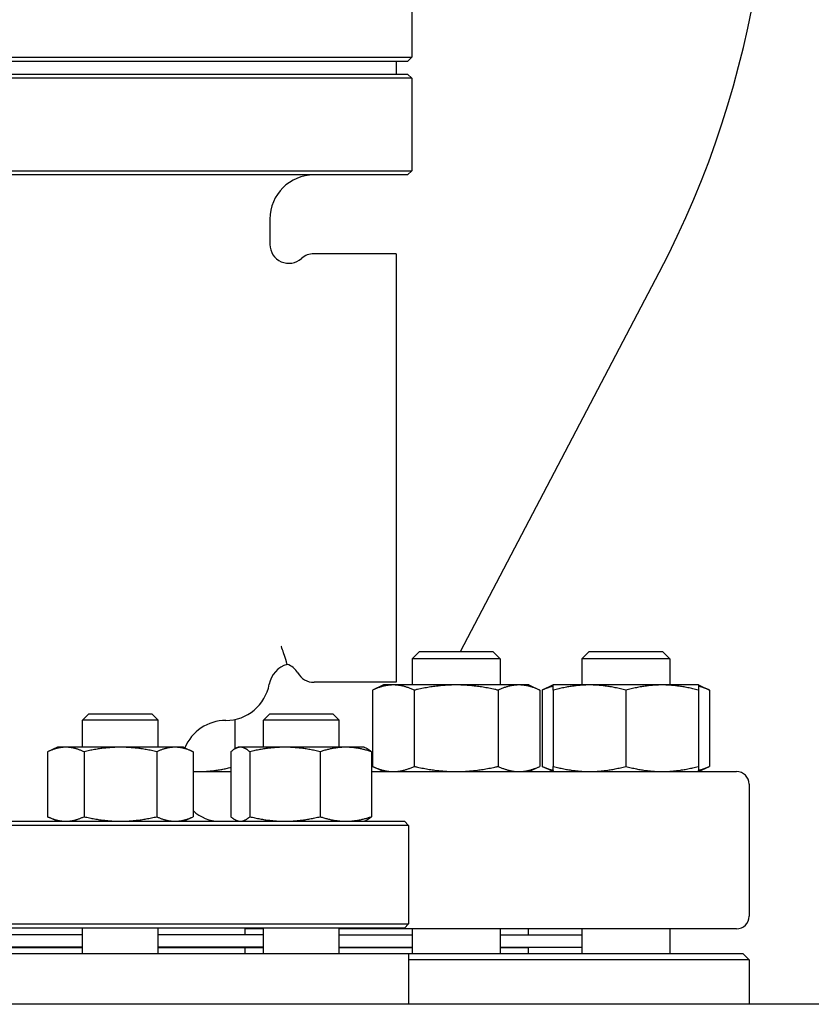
# Model space of a CAD drawing. Header units: inches. Extents: x 36 to 1719, y -84 to 1122.
# Tile 451 of 571: x 1434 to 1442, y 415 to 425. Entities that reach past the tile are written whole.
import ezdxf

# ---------------------------------------------------------------- set-up
doc = ezdxf.new("R2010")
doc.units = ezdxf.units.IN
doc.header["$LTSCALE"] = 48
doc.header["$MEASUREMENT"] = 0
doc.layers.add('Visible (ANSI)', color=7, linetype='Continuous', lineweight=30)

msp = doc.modelspace()

# ---------------------------------------------------------------- linework, layer by layer
at = {"layer": 'Visible (ANSI)'}
for p, q in [((1437.75537, 425.72836), (1437.75537, 424.81169)), ((1429.44287, 424.81169), (1437.75537, 424.81169)), ((1437.7137, 424.77002), (1437.75537, 424.81169)), ((1437.7137, 424.77002), (1429.48454, 424.77002)), ((1437.59912, 424.77002), (1437.59912, 424.64502)), ((1437.75537, 424.60336), (1429.44287, 424.60336)), ((1429.48454, 424.64502), (1437.7137, 424.64502)), ((1437.7137, 424.64502), (1437.75537, 424.60336)), ((1437.75537, 424.60336), (1437.75537, 423.68669)), ((1429.44287, 423.68669), (1437.75537, 423.68669)), ((1437.7137, 423.64502), (1429.48454, 423.64502)), ((1437.7137, 423.64502), (1437.75537, 423.68669)), ((1436.34912, 423.20752), (1436.34912, 422.95578)), ((1437.59912, 422.86377), (1436.78662, 422.86377)), ((1437.59912, 422.86377), (1437.59912, 418.61377)), ((1438.23831, 418.91877), (1440.2078, 422.6761)), ((1437.83073, 418.91877), (1437.75781, 418.84586)), ((1437.83073, 418.91877), (1438.5599, 418.91877)), ((1438.5599, 418.91877), (1438.63281, 418.84586)), ((1439.51305, 418.91877), (1439.44014, 418.84586)), ((1439.51305, 418.91877), (1440.24222, 418.91877)), ((1440.24222, 418.91877), (1440.31514, 418.84586)), ((1438.63281, 418.84586), (1437.75781, 418.84586)), ((1437.75781, 418.84586), (1437.75781, 418.58777)), ((1438.63281, 418.84586), (1438.63281, 418.58777)), ((1440.31514, 418.84586), (1439.44014, 418.84586)), ((1439.44014, 418.84586), (1439.44014, 418.58777)), ((1440.31514, 418.84586), (1440.31514, 418.58777)), ((1437.59912, 418.61377), (1436.78662, 418.61377)), ((1437.47631, 418.58777), (1437.36508, 418.53591)), ((1437.36508, 418.53591), (1437.36508, 417.78064)), ((1437.57264, 418.58777), (1437.47631, 418.58777)), ((1438.19531, 418.58777), (1437.57264, 418.58777)), ((1437.7802, 418.53591), (1437.7802, 417.78064)), ((1438.81799, 418.58777), (1438.19531, 418.58777)), ((1438.61043, 418.53591), (1438.61043, 417.78064)), ((1438.91431, 418.58777), (1438.81799, 418.58777)), ((1438.91431, 418.58777), (1439.02554, 418.53591)), ((1439.02554, 418.53591), (1439.02554, 417.78064)), ((1439.15864, 418.58777), (1439.04741, 418.53591)), ((1439.04741, 418.53591), (1439.04741, 417.78064)), ((1439.51814, 418.58777), (1439.15864, 418.58777)), ((1439.15864, 418.53591), (1439.15864, 417.78064)), ((1440.23714, 418.58777), (1439.51814, 418.58777)), ((1439.87764, 418.53591), (1439.87764, 417.78064)), ((1440.59664, 418.58777), (1440.23714, 418.58777)), ((1440.59664, 418.58777), (1440.70787, 418.53591)), ((1440.59664, 418.53591), (1440.59664, 417.78064)), ((1440.70787, 418.53591), (1440.70787, 417.78064)), ((1434.55426, 418.30127), (1434.49176, 418.23877)), ((1435.24176, 418.23877), (1434.49176, 418.23877)), ((1434.49176, 417.97027), (1434.49176, 418.23877)), ((1434.55426, 418.30127), (1435.17926, 418.30127)), ((1435.17926, 418.30127), (1435.24176, 418.23877)), ((1435.24176, 417.97027), (1435.24176, 418.23877)), ((1436.00044, 418.24538), (1436.00044, 417.9537)), ((1436.34697, 418.30127), (1436.28447, 418.23877)), ((1437.03447, 418.23877), (1436.28447, 418.23877)), ((1436.28447, 417.97027), (1436.28447, 418.23877)), ((1436.34697, 418.30127), (1436.97197, 418.30127)), ((1436.97197, 418.30127), (1437.03447, 418.23877)), ((1437.03447, 417.97027), (1437.03447, 418.23877)), ((1434.24176, 417.97027), (1434.14507, 417.92519)), ((1434.32549, 417.97027), (1434.24176, 417.97027)), ((1434.86676, 417.97027), (1434.32549, 417.97027)), ((1435.40802, 417.97027), (1434.86676, 417.97027)), ((1435.49176, 417.97027), (1435.40802, 417.97027)), ((1435.49176, 417.97027), (1435.58845, 417.92519)), ((1436.03447, 417.97027), (1436.01242, 417.95999)), ((1436.05577, 417.97027), (1436.03447, 417.97027)), ((1436.49771, 417.97027), (1436.05577, 417.97027)), ((1437.10141, 417.97027), (1436.49771, 417.97027)), ((1437.28447, 417.97027), (1437.10141, 417.97027)), ((1437.28447, 417.97027), (1437.30652, 417.95999)), ((1434.14507, 417.92519), (1434.14507, 417.28136)), ((1434.50591, 417.92519), (1434.50591, 417.28136)), ((1435.2276, 417.92519), (1435.2276, 417.28136)), ((1435.58845, 417.92519), (1435.58845, 417.28136)), ((1435.96237, 417.92519), (1435.96237, 417.28136)), ((1436.14916, 417.92519), (1436.14916, 417.28136)), ((1436.84626, 417.92519), (1436.84626, 417.28136)), ((1437.35657, 417.92519), (1437.35657, 417.28136)), ((1437.47631, 417.72877), (1437.36508, 417.78064)), ((1438.91431, 417.72877), (1439.02554, 417.78064)), ((1439.15864, 417.72877), (1439.04741, 417.78064)), ((1440.59664, 417.72877), (1440.70787, 417.78064)), ((1435.58845, 417.72877), (1435.96237, 417.72877)), ((1437.35657, 417.72877), (1440.97412, 417.72877)), ((1441.09912, 417.60377), (1441.09912, 416.29377)), ((1434.24176, 417.23627), (1434.14507, 417.28136)), ((1435.49176, 417.23627), (1435.58845, 417.28136)), ((1437.72412, 417.19461), (1429.47412, 417.19461)), ((1429.51579, 417.23627), (1437.68245, 417.23627)), ((1436.03447, 417.23627), (1436.01242, 417.24655)), ((1437.28447, 417.23627), (1437.30652, 417.24655)), ((1437.68245, 417.23627), (1437.72412, 417.19461)), ((1437.72412, 417.19461), (1437.72412, 416.21794)), ((1429.47412, 416.21794), (1437.72412, 416.21794)), ((1437.68245, 416.17627), (1437.72412, 416.21794)), ((1437.68245, 416.17627), (1429.51579, 416.17627)), ((1432.70648, 416.11377), (1434.49176, 416.11377)), ((1434.49176, 416.10877), (1432.70648, 416.10877)), ((1434.49176, 415.92377), (1434.49176, 416.17627)), ((1435.24176, 415.92377), (1435.24176, 416.17627)), ((1435.24176, 416.11377), (1436.09912, 416.11377)), ((1436.28447, 416.10877), (1435.24176, 416.10877)), ((1435.97412, 416.10877), (1435.97412, 416.11377)), ((1436.09912, 416.17627), (1436.09912, 416.11377)), ((1436.28447, 416.16877), (1436.09912, 416.16877)), ((1436.28447, 415.92377), (1436.28447, 416.17627)), ((1437.03447, 415.92377), (1437.03447, 416.17627)), ((1440.97412, 416.16877), (1437.03447, 416.16877)), ((1437.03447, 416.10877), (1437.75781, 416.10877)), ((1437.75781, 416.16877), (1437.75781, 415.92377)), ((1438.63281, 416.16877), (1438.63281, 415.92377)), ((1438.63281, 416.10877), (1439.44014, 416.10877)), ((1438.90912, 416.16877), (1438.90912, 416.10877)), ((1439.44014, 416.16877), (1439.44014, 415.92377)), ((1440.31514, 416.16877), (1440.31514, 415.92377)), ((1434.49176, 415.98877), (1432.70648, 415.98877)), ((1436.28447, 415.98877), (1435.24176, 415.98877)), ((1435.97412, 415.98377), (1435.97412, 415.98877)), ((1437.03447, 415.98877), (1437.75781, 415.98877)), ((1438.63281, 415.98877), (1439.44014, 415.98877)), ((1438.78912, 415.98877), (1438.78912, 415.98377)), ((1429.47412, 415.92377), (1437.72412, 415.92377)), ((1432.70648, 415.98377), (1434.49176, 415.98377)), ((1435.24176, 415.98377), (1436.09912, 415.98377)), ((1436.09912, 415.98377), (1436.28447, 415.98377)), ((1436.09912, 415.98377), (1436.09912, 415.92377)), ((1437.03447, 415.98377), (1437.75781, 415.98377)), ((1437.72412, 415.92377), (1441.03662, 415.92377)), ((1437.72412, 415.92377), (1437.72412, 415.42127)), ((1438.63281, 415.98377), (1438.90912, 415.98377)), ((1438.90912, 415.98377), (1438.90912, 415.92377)), ((1441.03662, 415.92377), (1441.09912, 415.86127)), ((1441.09912, 415.86127), (1437.72412, 415.86127)), ((1441.09912, 415.86127), (1441.09912, 415.42127)), ((1459.78662, 415.42127), (1403.38153, 415.42127))]:
    msp.add_line(p, q, dxfattribs=at)
for centre, radius, start, end in [((1431.75129, 427.10877), 9.54783, 332.337698, 47.502992), ((1436.78662, 423.20752), 0.4375, 90, 180), ((1436.53662, 422.95578), 0.1875, 180, 311.810315), ((1436.78662, 422.67627), 0.1875, 90, 131.810315), ((1436.58812, 418.55127), 0.25, 105.726524, 169.736126), ((1436.46186, 418.61377), 0.1875, 30, 71.821374), ((1436.78662, 418.80127), 0.1875, 210, 270), ((1435.91162, 418.67377), 0.4375, 270, 349.736126), ((1435.91162, 417.79877), 0.4375, 90, 157.883581), ((1440.97412, 417.60377), 0.125, 0, 90), ((1435.84912, 417.61127), 0.375, 225.96252, 270), ((1440.97412, 416.29377), 0.125, 270, 0)]:
    msp.add_arc(centre, radius, start, end, dxfattribs=at)
for points, knots in [([(1436.48503, 418.90642), (1436.47816, 418.92587), (1436.47053, 418.94736), (1436.46211, 418.97097), (1436.46199, 418.97133), (1436.46186, 418.97168)], [-0.43766484, -0.43766484, -0.43766484, -0.43766484, 0, 0, 0.00667265, 0.00667265, 0.00667265, 0.00667265]), ([(1436.5204, 418.79193), (1436.52039, 418.79192), (1436.51962, 418.79471), (1436.51391, 418.81573), (1436.50423, 418.85204), (1436.48503, 418.90642)], [-1.6651117, -1.6651117, -1.6651117, -1.6651117, -1.2234638, -1.2234638, 0, 0, 0, 0])]:
    msp.add_open_spline(points, degree=3, knots=knots, dxfattribs=at)
for points, weights in [([(1437.57264, 418.58777), (1437.47631, 418.58777), (1437.36508, 418.53591)], [1, 1.0379548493, 1]), ([(1437.7802, 418.53591), (1437.66897, 418.58777), (1437.57264, 418.58777)], [1, 1.0379548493, 1]), ([(1438.19531, 418.58777), (1438.00266, 418.58777), (1437.7802, 418.53591)], [1, 1.0379548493, 1]), ([(1438.61043, 418.53591), (1438.38797, 418.58777), (1438.19531, 418.58777)], [1, 1.0379548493, 1]), ([(1438.81799, 418.58777), (1438.72166, 418.58777), (1438.61043, 418.53591)], [1, 1.0379548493, 1]), ([(1439.02554, 418.53591), (1438.91431, 418.58777), (1438.81799, 418.58777)], [1, 1.0379548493, 1]), ([(1439.15864, 418.57595), (1439.10606, 418.56325), (1439.04741, 418.53591)], [1.01895290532, 1.01965956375, 1]), ([(1439.15864, 418.53591), (1439.15864, 418.58777), (1439.15864, 418.58777)], [1, 1.0379548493, 1]), ([(1439.51814, 418.58777), (1439.35129, 418.58777), (1439.15864, 418.53591)], [1, 1.0379548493, 1]), ([(1439.87764, 418.53591), (1439.68498, 418.58777), (1439.51814, 418.58777)], [1, 1.0379548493, 1]), ([(1440.23714, 418.58777), (1440.07029, 418.58777), (1439.87764, 418.53591)], [1, 1.0379548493, 1]), ([(1440.59664, 418.53591), (1440.40398, 418.58777), (1440.23714, 418.58777)], [1, 1.0379548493, 1]), ([(1440.59664, 418.58777), (1440.59664, 418.58777), (1440.59664, 418.53591)], [1, 1.0379548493, 1]), ([(1440.70787, 418.53591), (1440.64922, 418.56325), (1440.59664, 418.57595)], [1, 1.01965956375, 1.01895290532]), ([(1434.32549, 417.97027), (1434.24176, 417.97027), (1434.14507, 417.92519)], [1, 1.0379548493, 1]), ([(1434.50591, 417.92519), (1434.40923, 417.97027), (1434.32549, 417.97027)], [1, 1.0379548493, 1]), ([(1434.86676, 417.97027), (1434.69929, 417.97027), (1434.50591, 417.92519)], [1, 1.0379548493, 1]), ([(1435.2276, 417.92519), (1435.03423, 417.97027), (1434.86676, 417.97027)], [1, 1.0379548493, 1]), ([(1435.40802, 417.97027), (1435.32429, 417.97027), (1435.2276, 417.92519)], [1, 1.0379548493, 1]), ([(1435.58845, 417.92519), (1435.49176, 417.97027), (1435.40802, 417.97027)], [1, 1.0379548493, 1]), ([(1436.05577, 417.97027), (1436.01242, 417.97027), (1435.96237, 417.92519)], [1, 1.0379548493, 1]), ([(1436.14916, 417.92519), (1436.09911, 417.97027), (1436.05577, 417.97027)], [1, 1.0379548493, 1]), ([(1436.49771, 417.97027), (1436.33595, 417.97027), (1436.14916, 417.92519)], [1, 1.0379548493, 1]), ([(1436.84626, 417.92519), (1436.65947, 417.97027), (1436.49771, 417.97027)], [1, 1.0379548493, 1]), ([(1437.10141, 417.97027), (1436.98299, 417.97027), (1436.84626, 417.92519)], [1, 1.0379548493, 1]), ([(1437.35657, 417.92519), (1437.21983, 417.97027), (1437.10141, 417.97027)], [1, 1.0379548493, 1]), ([(1437.30652, 417.95999), (1437.33018, 417.94896), (1437.35657, 417.92519)], [1.01895290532, 1.01965956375, 1]), ([(1435.64094, 417.72877), (1435.79218, 417.72877), (1435.96237, 417.77081)], [1, 1.03428203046, 1.00663481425]), ([(1437.36508, 417.78064), (1437.47631, 417.72877), (1437.57264, 417.72877)], [1, 1.0379548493, 1]), ([(1437.57264, 417.72877), (1437.66897, 417.72877), (1437.7802, 417.78064)], [1, 1.0379548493, 1]), ([(1437.7802, 417.78064), (1438.00266, 417.72877), (1438.19531, 417.72877)], [1, 1.0379548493, 1]), ([(1438.19531, 417.72877), (1438.38797, 417.72877), (1438.61043, 417.78064)], [1, 1.0379548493, 1]), ([(1438.61043, 417.78064), (1438.72166, 417.72877), (1438.81799, 417.72877)], [1, 1.0379548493, 1]), ([(1438.81799, 417.72877), (1438.91431, 417.72877), (1439.02554, 417.78064)], [1, 1.0379548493, 1]), ([(1439.04741, 417.78064), (1439.10606, 417.75329), (1439.15864, 417.7406)], [1, 1.01965956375, 1.01895290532]), ([(1439.15864, 417.78064), (1439.35129, 417.72877), (1439.51814, 417.72877)], [1, 1.0379548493, 1]), ([(1439.15864, 417.72877), (1439.15864, 417.72877), (1439.15864, 417.78064)], [1, 1.0379548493, 1]), ([(1439.51814, 417.72877), (1439.68498, 417.72877), (1439.87764, 417.78064)], [1, 1.0379548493, 1]), ([(1439.87764, 417.78064), (1440.07029, 417.72877), (1440.23714, 417.72877)], [1, 1.0379548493, 1]), ([(1440.23714, 417.72877), (1440.40398, 417.72877), (1440.59664, 417.78064)], [1, 1.0379548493, 1]), ([(1440.59664, 417.78064), (1440.59664, 417.72877), (1440.59664, 417.72877)], [1, 1.0379548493, 1]), ([(1440.59664, 417.7406), (1440.64922, 417.75329), (1440.70787, 417.78064)], [1.01895290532, 1.01965956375, 1]), ([(1435.58845, 417.72996), (1435.61474, 417.72877), (1435.64094, 417.72877)], [1.00979375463, 1.00577581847, 1]), ([(1434.14507, 417.28136), (1434.24176, 417.23627), (1434.32549, 417.23627)], [1, 1.0379548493, 1]), ([(1434.32549, 417.23627), (1434.40923, 417.23627), (1434.50591, 417.28136)], [1, 1.0379548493, 1]), ([(1434.50591, 417.28136), (1434.69929, 417.23627), (1434.86676, 417.23627)], [1, 1.0379548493, 1]), ([(1434.86676, 417.23627), (1435.03423, 417.23627), (1435.2276, 417.28136)], [1, 1.0379548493, 1]), ([(1435.2276, 417.28136), (1435.32429, 417.23627), (1435.40802, 417.23627)], [1, 1.0379548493, 1]), ([(1435.40802, 417.23627), (1435.49176, 417.23627), (1435.58845, 417.28136)], [1, 1.0379548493, 1]), ([(1435.96237, 417.28136), (1436.01242, 417.23627), (1436.05577, 417.23627)], [1, 1.0379548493, 1]), ([(1436.05577, 417.23627), (1436.09911, 417.23627), (1436.14916, 417.28136)], [1, 1.0379548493, 1]), ([(1436.14916, 417.28136), (1436.33595, 417.23627), (1436.49771, 417.23627)], [1, 1.0379548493, 1]), ([(1436.49771, 417.23627), (1436.65947, 417.23627), (1436.84626, 417.28136)], [1, 1.0379548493, 1]), ([(1436.84626, 417.28136), (1436.98299, 417.23627), (1437.10141, 417.23627)], [1, 1.0379548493, 1]), ([(1437.10141, 417.23627), (1437.21983, 417.23627), (1437.35657, 417.28136)], [1, 1.0379548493, 1]), ([(1437.35657, 417.28136), (1437.33018, 417.25759), (1437.30652, 417.24655)], [1, 1.01965956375, 1.01895290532])]:
    msp.add_rational_spline(points, weights, degree=2, dxfattribs=at)

doc.saveas('drawing.dxf')
